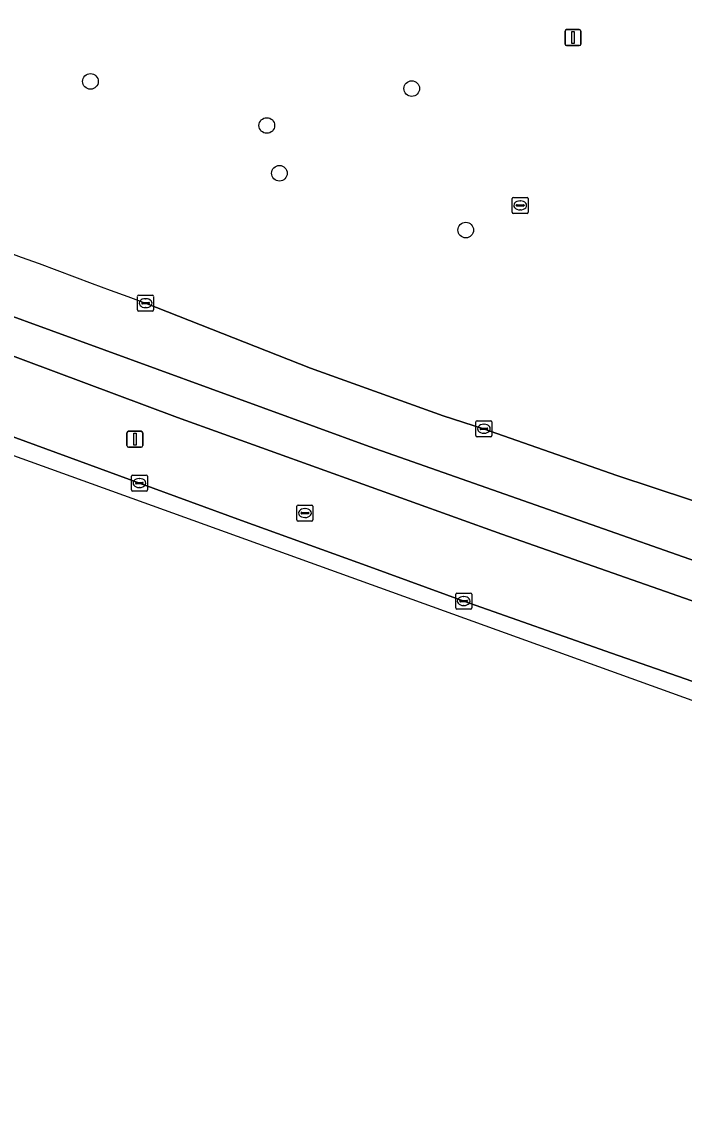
# Model space of a CAD drawing. Extents: x 160349 to 161355, y 381727 to 382854.
# Drawn here: x 160794 to 160835.5, y 381799.3 to 381866.9 of the extents above; entities that cross this region are included whole.
import ezdxf

# ---------------------------------------------------------------- set-up
doc = ezdxf.new("R2010")
doc.units = 0
for name, color, linetype in [('IMGEO_Berm_groen', 7, 'Continuous'), ('IMGEO_Boom', 7, 'Continuous'), ('IMGEO_Kolk', 7, 'Continuous'), ('IMGEO_Lichtmast', 7, 'Continuous'), ('IMGEO_Rijbaan_regionaal_gesloten', 7, 'Continuous'), ('IMGEO_Rioolput', 7, 'Continuous')]:
    doc.layers.add(name, color=color, linetype=linetype)

msp = doc.modelspace()

# ---------------------------------------------------------------- linework, layer by layer
at = {"layer": 'IMGEO_Berm_groen'}
for points in [[(160699.855, 381876.767), (160708.297, 381873.392), (160717.258, 381869.831), (160726.43, 381866.24), (160735.987, 381862.566), (160745.59, 381858.897), (160754.161, 381855.637), (160763.798, 381851.984), (160773.121, 381848.488), (160782.927, 381844.842), (160791.783, 381841.583), (160801.399, 381838.066), (160807.772, 381835.736), (160815.791, 381832.832), (160821.668, 381830.691), (160830.906, 381827.437), (160840.114, 381824.221), (160840.502, 381824.088)], [(160842.005, 381828.58), (160824.057, 381834.87), (160803.788, 381842.174), (160788.426, 381847.889), (160758.326, 381859.56)], [(160801.787, 381849.316), (160812.088, 381845.261), (160820.386, 381842.271), (160822.911, 381841.469), (160831.248, 381838.55), (160840.447, 381835.497)]]:
    msp.add_lwpolyline(points, dxfattribs=at)
msp.add_arc((161456.501, 383625.195), 1892.722, 248.615608, 249.762555, dxfattribs=at)
at = {"layer": 'IMGEO_Boom'}
for centre in [(160798.339, 381863.178), (160818.42, 381862.73), (160809.362, 381860.42), (160810.151, 381857.435), (160821.798, 381853.885)]:
    msp.add_circle(centre, 0.489, dxfattribs=at)
at = {"layer": 'IMGEO_Kolk'}
for p, q in [((160801.361, 381849.816), (160802.213, 381849.816)), ((160801.286, 381848.89), (160801.286, 381849.742)), ((160801.545, 381849.31), (160801.545, 381849.322)), ((160801.983, 381849.273), (160801.585, 381849.273)), ((160801.588, 381849.359), (160801.986, 381849.359)), ((160801.774, 381849.596), (160801.799, 381849.596)), ((160802.029, 381849.322), (160802.029, 381849.31)), ((160802.287, 381849.742), (160802.287, 381848.89)), ((160802.213, 381848.816), (160801.361, 381848.816)), ((160801.797, 381849.036), (160801.772, 381849.036)), ((160822.43, 381841.038), (160822.43, 381841.89)), ((160822.505, 381841.964), (160823.357, 381841.964)), ((160822.918, 381841.744), (160822.943, 381841.744)), ((160823.431, 381841.89), (160823.431, 381841.038)), ((160823.357, 381840.964), (160822.505, 381840.964)), ((160822.689, 381841.458), (160822.689, 381841.47)), ((160823.127, 381841.421), (160822.729, 381841.421)), ((160822.732, 381841.507), (160823.13, 381841.507)), ((160822.941, 381841.184), (160822.916, 381841.184)), ((160823.173, 381841.47), (160823.173, 381841.458)), ((160800.898, 381837.641), (160800.898, 381838.493)), ((160800.973, 381838.567), (160801.825, 381838.567)), ((160801.386, 381838.347), (160801.411, 381838.347)), ((160801.899, 381838.493), (160801.899, 381837.641)), ((160801.157, 381838.061), (160801.157, 381838.073)), ((160801.595, 381838.024), (160801.197, 381838.024)), ((160801.2, 381838.11), (160801.598, 381838.11)), ((160801.409, 381837.787), (160801.384, 381837.787)), ((160801.641, 381838.073), (160801.641, 381838.061)), ((160801.825, 381837.567), (160800.973, 381837.567)), ((160821.167, 381830.266), (160821.167, 381831.118)), ((160821.242, 381831.192), (160822.094, 381831.192)), ((160821.655, 381830.972), (160821.68, 381830.972)), ((160822.168, 381831.118), (160822.168, 381830.266)), ((160822.094, 381830.192), (160821.242, 381830.192)), ((160821.426, 381830.686), (160821.426, 381830.698)), ((160821.864, 381830.649), (160821.466, 381830.649)), ((160821.469, 381830.735), (160821.867, 381830.735)), ((160821.678, 381830.412), (160821.653, 381830.412)), ((160821.91, 381830.698), (160821.91, 381830.686))]:
    msp.add_line(p, q, dxfattribs=at)
for points in [[(160801.361, 381849.816), (160802.213, 381849.816)], [(160801.286, 381848.89), (160801.286, 381849.742)], [(160802.287, 381849.742), (160802.287, 381848.89)], [(160802.213, 381848.816), (160801.361, 381848.816)], [(160822.43, 381841.038), (160822.43, 381841.89)], [(160822.505, 381841.964), (160823.357, 381841.964)], [(160823.431, 381841.89), (160823.431, 381841.038)], [(160823.357, 381840.964), (160822.505, 381840.964)], [(160800.898, 381837.641), (160800.898, 381838.493)], [(160800.973, 381838.567), (160801.825, 381838.567)], [(160801.899, 381838.493), (160801.899, 381837.641)], [(160801.825, 381837.567), (160800.973, 381837.567)], [(160821.167, 381830.266), (160821.167, 381831.118)], [(160821.242, 381831.192), (160822.094, 381831.192)], [(160822.168, 381831.118), (160822.168, 381830.266)], [(160822.094, 381830.192), (160821.242, 381830.192)]]:
    msp.add_lwpolyline(points, dxfattribs=at)
for centre, radius, start, end in [((160801.363, 381849.74), 0.0765, 91.55205, 178.44795), ((160801.363, 381849.74), 0.0765, 91.55205, 178.44795), ((160802.211, 381849.74), 0.0765, 1.55205, 88.44795), ((160802.211, 381849.74), 0.0765, 1.55205, 88.44795), ((160801.585, 381849.319), 0.0403, 85.87752, 175.75265), ((160801.582, 381849.309), 0.0366, 178.93798, 274.71019), ((160801.986, 381849.316), 0.043, 264.86636, 352.45326), ((160801.99, 381849.321), 0.0386, 1.73085, 96.63898), ((160801.363, 381848.892), 0.0765, 181.55205, 268.44795), ((160801.363, 381848.892), 0.0765, 181.55205, 268.44795), ((160802.211, 381848.892), 0.0765, 271.55205, 358.44795), ((160802.211, 381848.892), 0.0765, 271.55205, 358.44795), ((160822.507, 381841.888), 0.0765, 91.55205, 178.44795), ((160822.507, 381841.888), 0.0765, 91.55205, 178.44795), ((160823.355, 381841.888), 0.0765, 1.55205, 88.44795), ((160823.355, 381841.888), 0.0765, 1.55205, 88.44795), ((160822.507, 381841.04), 0.0765, 181.55205, 268.44795), ((160822.507, 381841.04), 0.0765, 181.55205, 268.44795), ((160822.729, 381841.467), 0.0403, 85.87752, 175.75265), ((160822.726, 381841.457), 0.0366, 178.93798, 274.71019), ((160823.13, 381841.464), 0.043, 264.86636, 352.45326), ((160823.134, 381841.469), 0.0386, 1.73085, 96.63898), ((160823.355, 381841.04), 0.0765, 271.55205, 358.44795), ((160823.355, 381841.04), 0.0765, 271.55205, 358.44795), ((160800.975, 381838.491), 0.0765, 91.55205, 178.44795), ((160800.975, 381838.491), 0.0765, 91.55205, 178.44795), ((160801.823, 381838.491), 0.0765, 1.55205, 88.44795), ((160801.823, 381838.491), 0.0765, 1.55205, 88.44795), ((160800.975, 381837.643), 0.0765, 181.55205, 268.44795), ((160800.975, 381837.643), 0.0765, 181.55205, 268.44795), ((160801.197, 381838.07), 0.0403, 85.87752, 175.75265), ((160801.194, 381838.06), 0.0366, 178.93798, 274.71019), ((160801.598, 381838.067), 0.043, 264.86636, 352.45326), ((160801.602, 381838.072), 0.0386, 1.73085, 96.63898), ((160801.823, 381837.643), 0.0765, 271.55205, 358.44795), ((160801.823, 381837.643), 0.0765, 271.55205, 358.44795), ((160821.244, 381831.116), 0.0765, 91.55205, 178.44795), ((160821.244, 381831.116), 0.0765, 91.55205, 178.44795), ((160822.092, 381831.116), 0.0765, 1.55205, 88.44795), ((160822.092, 381831.116), 0.0765, 1.55205, 88.44795), ((160821.244, 381830.268), 0.0765, 181.55205, 268.44795), ((160821.244, 381830.268), 0.0765, 181.55205, 268.44795), ((160821.466, 381830.695), 0.0403, 85.87752, 175.75265), ((160821.463, 381830.685), 0.0366, 178.93798, 274.71019), ((160821.867, 381830.692), 0.043, 264.86636, 352.45326), ((160821.871, 381830.697), 0.0386, 1.73085, 96.63898), ((160822.092, 381830.268), 0.0765, 271.55205, 358.44795), ((160822.092, 381830.268), 0.0765, 271.55205, 358.44795)]:
    msp.add_arc(centre, radius, start, end, dxfattribs=at)
for centre, major_axis, ratio, start_param, end_param in [((160801.773, 381849.316), (-0.387, 0.002), 0.722429, 4.712389, 7.853982), ((160801.798, 381849.316), (-0.39, 0.002), 0.717154, 1.570796, 4.712389), ((160822.917, 381841.464), (-0.387, 0.002), 0.722429, 4.712389, 7.853982), ((160822.942, 381841.464), (-0.39, 0.002), 0.717154, 1.570796, 4.712389), ((160801.385, 381838.067), (-0.387, 0.002), 0.722429, 4.712389, 7.853982), ((160801.41, 381838.067), (-0.39, 0.002), 0.717154, 1.570796, 4.712389), ((160821.654, 381830.692), (-0.387, 0.002), 0.722429, 4.712389, 7.853982), ((160821.679, 381830.692), (-0.39, 0.002), 0.717154, 1.570796, 4.712389)]:
    msp.add_ellipse(centre, major_axis=major_axis, ratio=ratio, start_param=start_param, end_param=end_param, dxfattribs=at)
at = {"layer": 'IMGEO_Lichtmast'}
for p, q in [((160828.003, 381865.512), (160828.003, 381866.312)), ((160828.003, 381866.312), (160828.003, 381865.512)), ((160828.103, 381866.412), (160828.893, 381866.412)), ((160828.893, 381866.412), (160828.103, 381866.412)), ((160828.993, 381866.312), (160828.993, 381865.512)), ((160828.993, 381865.512), (160828.993, 381866.312)), ((160828.893, 381865.412), (160828.103, 381865.412)), ((160828.103, 381865.412), (160828.893, 381865.412)), ((160800.62, 381840.408), (160800.62, 381841.208)), ((160800.62, 381841.208), (160800.62, 381840.408)), ((160800.72, 381841.308), (160801.51, 381841.308)), ((160801.51, 381841.308), (160800.72, 381841.308)), ((160801.61, 381841.208), (160801.61, 381840.408)), ((160801.61, 381840.408), (160801.61, 381841.208)), ((160801.51, 381840.308), (160800.72, 381840.308)), ((160800.72, 381840.308), (160801.51, 381840.308))]:
    msp.add_line(p, q, dxfattribs=at)
for points in [[(160828.423, 381866.287), (160828.573, 381866.287), (160828.573, 381865.537), (160828.423, 381865.537), (160828.423, 381866.287)], [(160801.04, 381841.183), (160801.19, 381841.183), (160801.19, 381840.433), (160801.04, 381840.433), (160801.04, 381841.183)]]:
    msp.add_lwpolyline(points, dxfattribs=at)
for centre, start, end in [((160828.103, 381866.312), 90, 180), ((160828.103, 381866.312), 90, 180), ((160828.893, 381866.312), 0, 90), ((160828.893, 381866.312), 360, 90), ((160828.103, 381865.512), 180, 270), ((160828.103, 381865.512), 180, 270), ((160828.893, 381865.512), 270, 0), ((160828.893, 381865.512), 270, 0), ((160800.72, 381841.208), 90, 180), ((160800.72, 381841.208), 90, 180), ((160801.51, 381841.208), 0, 90), ((160801.51, 381841.208), 360, 90), ((160800.72, 381840.408), 180, 270), ((160800.72, 381840.408), 180, 270), ((160801.51, 381840.408), 270, 0), ((160801.51, 381840.408), 270, 0)]:
    msp.add_arc(centre, 0.1, start, end, dxfattribs=at)
at = {"layer": 'IMGEO_Rijbaan_regionaal_gesloten'}
for points in [[(160719.115, 381882.137), (160697.175, 381891.554), (160673.041, 381902.206), (160671.637, 381899.009), (160685.357, 381892.83), (160720.869, 381877.388), (160759.412, 381861.851), (160785.928, 381851.241), (160815.758, 381840.347), (160850.039, 381828.315), (160873.607, 381820.906), (160874.61, 381823.892)], [(160667.129, 381888.836), (160746.553, 381856.74), (160805.485, 381835.484), (160846.322, 381820.755), (160913.254, 381799.295)], [(160840.447, 381835.497), (160831.248, 381838.55), (160822.911, 381841.469), (160820.386, 381842.271), (160812.088, 381845.261), (160801.787, 381849.316)], [(160896.106, 381805.852), (160886.388, 381808.942), (160878.421, 381811.48), (160874.644, 381812.707), (160871.295, 381813.795), (160859.834, 381817.52), (160858.899, 381817.836), (160850.505, 381820.686), (160840.502, 381824.088), (160840.114, 381824.221), (160830.906, 381827.437), (160821.668, 381830.691), (160815.791, 381832.832), (160807.772, 381835.736), (160801.399, 381838.066), (160791.783, 381841.583)]]:
    msp.add_lwpolyline(points, dxfattribs=at)
msp.add_lwpolyline([(160759.412, 381861.851), (160720.869, 381877.388), (160685.357, 381892.83), (160671.637, 381899.009), (160670.634, 381896.725), (160699.138, 381884.208), (160716.646, 381876.715), (160736.019, 381868.541), (160758.326, 381859.56), (160788.426, 381847.889), (160803.788, 381842.174), (160824.057, 381834.87), (160842.005, 381828.58), (160860.286, 381822.338), (160870.879, 381818.81), (160872.706, 381818.225), (160873.607, 381820.906), (160850.039, 381828.315), (160815.758, 381840.347), (160785.928, 381851.241)], close=True, dxfattribs=at)
msp.add_arc((161456.501, 383625.195), 1892.722, 248.615608, 249.762555, dxfattribs=at)
at = {"layer": 'IMGEO_Rioolput'}
for p, q in [((160824.698, 381854.999), (160824.698, 381855.851)), ((160824.773, 381855.925), (160825.625, 381855.925)), ((160825.699, 381855.851), (160825.699, 381854.999)), ((160824.957, 381855.419), (160824.957, 381855.431)), ((160825.395, 381855.382), (160824.997, 381855.382)), ((160825, 381855.468), (160825.398, 381855.468)), ((160825.186, 381855.705), (160825.211, 381855.705)), ((160825.441, 381855.431), (160825.441, 381855.419)), ((160825.625, 381854.925), (160824.773, 381854.925)), ((160825.209, 381855.145), (160825.184, 381855.145)), ((160811.242, 381835.771), (160811.242, 381836.623)), ((160811.317, 381836.697), (160812.169, 381836.697)), ((160811.544, 381836.24), (160811.942, 381836.24)), ((160811.73, 381836.477), (160811.755, 381836.477)), ((160812.243, 381836.623), (160812.243, 381835.771)), ((160812.169, 381835.697), (160811.317, 381835.697)), ((160811.501, 381836.191), (160811.501, 381836.203)), ((160811.939, 381836.154), (160811.541, 381836.154)), ((160811.753, 381835.917), (160811.728, 381835.917)), ((160811.985, 381836.203), (160811.985, 381836.191))]:
    msp.add_line(p, q, dxfattribs=at)
for points in [[(160824.698, 381854.999), (160824.698, 381855.851)], [(160824.773, 381855.925), (160825.625, 381855.925)], [(160825.699, 381855.851), (160825.699, 381854.999)], [(160825.625, 381854.925), (160824.773, 381854.925)], [(160811.242, 381835.771), (160811.242, 381836.623)], [(160811.317, 381836.697), (160812.169, 381836.697)], [(160812.243, 381836.623), (160812.243, 381835.771)], [(160812.169, 381835.697), (160811.317, 381835.697)]]:
    msp.add_lwpolyline(points, dxfattribs=at)
for centre, radius, start, end in [((160824.775, 381855.849), 0.0765, 91.55205, 178.44795), ((160824.775, 381855.849), 0.0765, 91.55205, 178.44795), ((160825.623, 381855.849), 0.0765, 1.55205, 88.44795), ((160825.623, 381855.849), 0.0765, 1.55205, 88.44795), ((160824.997, 381855.428), 0.0403, 85.87752, 175.75265), ((160824.994, 381855.418), 0.0366, 178.93798, 274.71019), ((160825.398, 381855.425), 0.043, 264.86636, 352.45326), ((160825.402, 381855.43), 0.0386, 1.73085, 96.63898), ((160824.775, 381855.001), 0.0765, 181.55205, 268.44795), ((160824.775, 381855.001), 0.0765, 181.55205, 268.44795), ((160825.623, 381855.001), 0.0765, 271.55205, 358.44795), ((160825.623, 381855.001), 0.0765, 271.55205, 358.44795), ((160811.319, 381836.621), 0.0765, 91.55205, 178.44795), ((160811.319, 381836.621), 0.0765, 91.55205, 178.44795), ((160811.541, 381836.2), 0.0403, 85.87752, 175.75265), ((160811.946, 381836.202), 0.0386, 1.73085, 96.63898), ((160812.167, 381836.621), 0.0765, 1.55205, 88.44795), ((160812.167, 381836.621), 0.0765, 1.55205, 88.44795), ((160811.319, 381835.773), 0.0765, 181.55205, 268.44795), ((160811.319, 381835.773), 0.0765, 181.55205, 268.44795), ((160811.538, 381836.19), 0.0366, 178.93798, 274.71019), ((160811.942, 381836.197), 0.043, 264.86636, 352.45326), ((160812.167, 381835.773), 0.0765, 271.55205, 358.44795), ((160812.167, 381835.773), 0.0765, 271.55205, 358.44795)]:
    msp.add_arc(centre, radius, start, end, dxfattribs=at)
for centre, major_axis, ratio, start_param, end_param in [((160825.185, 381855.425), (-0.387, 0.002), 0.722429, 4.712389, 7.853982), ((160825.21, 381855.425), (-0.39, 0.002), 0.717154, 1.570796, 4.712389), ((160811.729, 381836.197), (-0.387, 0.002), 0.722429, 4.712389, 7.853982), ((160811.754, 381836.197), (-0.39, 0.002), 0.717154, 1.570796, 4.712389)]:
    msp.add_ellipse(centre, major_axis=major_axis, ratio=ratio, start_param=start_param, end_param=end_param, dxfattribs=at)

doc.saveas('drawing.dxf')
